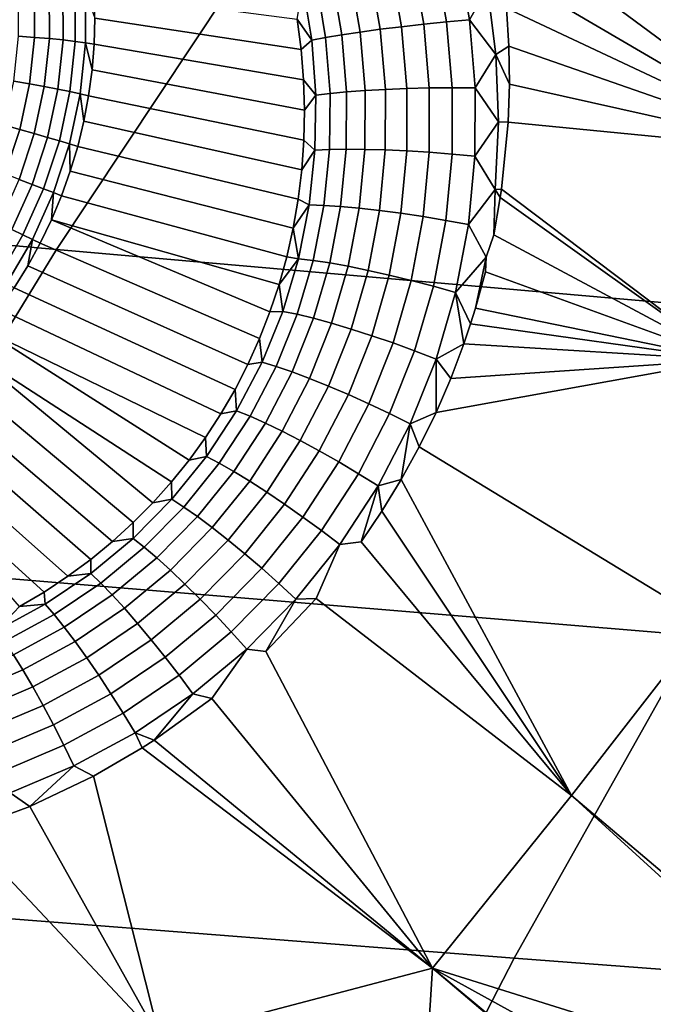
# Model space of a CAD drawing. Header units: metres. Extents: x -240 to 45, y -77 to 27.
# Tile 291 of 656: x -209.24 to -208.13, y 9.66 to 11.39. Entities that reach past the tile are written whole.
import ezdxf

# ---------------------------------------------------------------- set-up
doc = ezdxf.new("R2010")
doc.units = ezdxf.units.M
doc.layers.add('solid_102011X2', color=7, linetype='CONTINUOUS')

msp = doc.modelspace()

# ---------------------------------------------------------------- linework, layer by layer
at = {"layer": 'solid_102011X2'}
for points in [[(-208.41095, 11.568859, 270.355438), (-208.177231, 11.863972, 270.225037), (-207.625259, 11.453459, 270.086334), (-207.853333, 11.156924, 270.214783)], [(-208.819412, 11.524102, 312.093628), (-210.25943, 11.660456, 310.487579), (-210.622406, 11.115605, 310.76239), (-209.176895, 10.985801, 312.366547)], [(-208.395554, 11.474396, 270.361938), (-208.41095, 11.568859, 270.355438), (-207.853333, 11.156924, 270.214783)], [(-207.370895, 11.390481, 313.700439), (-208.819412, 11.524102, 312.093628), (-209.176895, 10.985801, 312.366547), (-207.722885, 10.858562, 313.971619)], [(-208.493851, 11.384233, 270.384186), (-208.513794, 11.497401, 270.375854), (-208.474091, 11.504476, 270.374939), (-208.453705, 11.387813, 270.382904)], [(-208.453705, 11.387813, 270.382904), (-208.474091, 11.504476, 270.374939), (-208.42189, 11.44392, 270.37265)], [(-208.610046, 11.371325, 270.356049), (-208.62825, 11.474998, 270.346619), (-208.591568, 11.482529, 270.361572), (-208.572739, 11.375915, 270.370636)], [(-208.572739, 11.375915, 270.370636), (-208.591568, 11.482529, 270.361572), (-208.553177, 11.490042, 270.371368), (-208.533768, 11.380243, 270.380066)], [(-208.533768, 11.380243, 270.380066), (-208.553177, 11.490042, 270.371368), (-208.513794, 11.497401, 270.375854), (-208.493851, 11.384233, 270.384186)], [(-208.677048, 11.361703, 270.312531), (-208.693909, 11.460428, 270.302429), (-208.662582, 11.467587, 270.326782), (-208.645035, 11.36656, 270.336548)], [(-208.645035, 11.36656, 270.336548), (-208.662582, 11.467587, 270.326782), (-208.62825, 11.474998, 270.346619), (-208.610046, 11.371325, 270.356049)], [(-208.388535, 11.408131, 270.367249), (-208.395554, 11.474396, 270.361938), (-207.853333, 11.156924, 270.214783)], [(-208.729965, 11.352067, 270.252655), (-208.745438, 11.447381, 270.242004), (-208.721695, 11.453652, 270.274017), (-208.705536, 11.356843, 270.284393)], [(-208.705536, 11.356843, 270.284393), (-208.721695, 11.453652, 270.274017), (-208.693909, 11.460428, 270.302429), (-208.677048, 11.361703, 270.312531)], [(-209.215759, 11.438893, 269.402588), (-209.215683, 11.357243, 269.396271), (-209.243362, 11.359268, 269.387573), (-209.243439, 11.438175, 269.393677)], [(-209.189651, 11.43918, 269.415436), (-209.18956, 11.355038, 269.408905), (-209.215683, 11.357243, 269.396271), (-209.215759, 11.438893, 269.402588)], [(-209.165665, 11.439032, 269.431885), (-209.165573, 11.3527, 269.425201), (-209.18956, 11.355038, 269.408905), (-209.189651, 11.43918, 269.415436)], [(-209.144302, 11.43845, 269.45163), (-209.144211, 11.350279, 269.444794), (-209.165573, 11.3527, 269.425201), (-209.165665, 11.439032, 269.431885)], [(-209.126038, 11.437447, 269.474243), (-209.125946, 11.347825, 269.467285), (-209.144211, 11.350279, 269.444794), (-209.144302, 11.43845, 269.45163)], [(-209.125946, 11.347825, 269.467285), (-209.126038, 11.437447, 269.474243), (-209.109985, 11.390741, 269.495453), (-209.111145, 11.345395, 269.492188)], [(-208.755203, 11.389194, 270.213318), (-208.748459, 11.336038, 270.219727), (-209.109985, 11.390741, 269.495453), (-209.111237, 11.436047, 269.499207)], [(-208.729965, 11.352067, 270.252655), (-208.755203, 11.389194, 270.213318), (-208.745438, 11.447381, 270.242004)], [(-208.453705, 11.387813, 270.382904), (-208.42189, 11.44392, 270.37265), (-208.407364, 11.327312, 270.381042)], [(-208.407364, 11.327312, 270.381042), (-208.42189, 11.44392, 270.37265), (-208.388535, 11.408131, 270.367249), (-208.384583, 11.341675, 270.373138)], [(-208.384583, 11.341675, 270.373138), (-208.388535, 11.408131, 270.367249), (-207.853333, 11.156924, 270.214783)], [(-208.748459, 11.336038, 270.219727), (-208.744293, 11.282883, 270.226624), (-209.111145, 11.345395, 269.492188), (-209.109985, 11.390741, 269.495453)], [(-208.729965, 11.352067, 270.252655), (-208.748459, 11.336038, 270.219727), (-208.755203, 11.389194, 270.213318)], [(-208.563217, 11.267583, 270.3815), (-208.572739, 11.375915, 270.370636), (-208.533768, 11.380243, 270.380066), (-208.523956, 11.268608, 270.390625)], [(-208.523956, 11.268608, 270.390625), (-208.533768, 11.380243, 270.380066), (-208.493851, 11.384233, 270.384186), (-208.48381, 11.269132, 270.39444)], [(-208.48381, 11.269132, 270.39444), (-208.493851, 11.384233, 270.384186), (-208.453705, 11.387813, 270.382904), (-208.443512, 11.269144, 270.392853)], [(-208.443512, 11.269144, 270.392853), (-208.453705, 11.387813, 270.382904), (-208.407364, 11.327312, 270.381042)], [(-208.668808, 11.261725, 270.324249), (-208.677048, 11.361703, 270.312531), (-208.645035, 11.36656, 270.336548), (-208.636307, 11.264111, 270.347992)], [(-208.636307, 11.264111, 270.347992), (-208.645035, 11.36656, 270.336548), (-208.610046, 11.371325, 270.356049), (-208.600891, 11.266074, 270.367188)], [(-208.600891, 11.266074, 270.367188), (-208.610046, 11.371325, 270.356049), (-208.572739, 11.375915, 270.370636), (-208.563217, 11.267583, 270.3815)], [(-209.215683, 11.357243, 269.396271), (-209.224274, 11.275927, 269.391754), (-209.251663, 11.280684, 269.383179), (-209.243362, 11.359268, 269.387573)], [(-209.18956, 11.355038, 269.408905), (-209.198425, 11.271239, 269.404236), (-209.224274, 11.275927, 269.391754), (-209.215683, 11.357243, 269.396271)], [(-209.165573, 11.3527, 269.425201), (-209.174667, 11.266721, 269.42041), (-209.198425, 11.271239, 269.404236), (-209.18956, 11.355038, 269.408905)], [(-209.144211, 11.350279, 269.444794), (-209.153488, 11.262468, 269.439911), (-209.174667, 11.266721, 269.42041), (-209.165573, 11.3527, 269.425201)], [(-209.125946, 11.347825, 269.467285), (-209.135376, 11.258571, 269.462311), (-209.153488, 11.262468, 269.439911), (-209.144211, 11.350279, 269.444794)], [(-209.135376, 11.258571, 269.462311), (-209.125946, 11.347825, 269.467285), (-209.114716, 11.300142, 269.489441), (-209.120682, 11.255115, 269.487152)], [(-209.125946, 11.347825, 269.467285), (-209.111145, 11.345395, 269.492188), (-209.114716, 11.300142, 269.489441)], [(-208.744293, 11.282883, 270.226624), (-208.742767, 11.229929, 270.233826), (-209.114716, 11.300142, 269.489441), (-209.111145, 11.345395, 269.492188)], [(-208.729965, 11.352067, 270.252655), (-208.722794, 11.255875, 270.264862), (-208.744293, 11.282883, 270.226624), (-208.748459, 11.336038, 270.219727)], [(-208.722794, 11.255875, 270.264862), (-208.729965, 11.352067, 270.252655), (-208.705536, 11.356843, 270.284393), (-208.697815, 11.258964, 270.296356)], [(-208.697815, 11.258964, 270.296356), (-208.705536, 11.356843, 270.284393), (-208.677048, 11.361703, 270.312531), (-208.668808, 11.261725, 270.324249)], [(-208.443512, 11.269144, 270.392853), (-208.407364, 11.327312, 270.381042), (-208.402725, 11.209257, 270.391205)], [(-208.407364, 11.327312, 270.381042), (-208.384583, 11.341675, 270.373138), (-208.383698, 11.275062, 270.379578)], [(-208.402725, 11.209257, 270.391205), (-208.407364, 11.327312, 270.381042), (-208.383698, 11.275062, 270.379578), (-208.38591, 11.208606, 270.386475)], [(-208.383698, 11.275062, 270.379578), (-208.384583, 11.341675, 270.373138), (-207.853333, 11.156924, 270.214783)], [(-208.742767, 11.229929, 270.233826), (-208.743851, 11.177314, 270.241394), (-209.120682, 11.255115, 269.487152), (-209.114716, 11.300142, 269.489441)], [(-209.224274, 11.275927, 269.391754), (-209.24144, 11.195897, 269.389038), (-209.268265, 11.203344, 269.380585), (-209.251663, 11.280684, 269.383179)], [(-209.198425, 11.271239, 269.404236), (-209.21611, 11.188766, 269.401459), (-209.24144, 11.195897, 269.389038), (-209.224274, 11.275927, 269.391754)], [(-208.722794, 11.255875, 270.264862), (-208.742767, 11.229929, 270.233826), (-208.744293, 11.282883, 270.226624)], [(-209.174667, 11.266721, 269.42041), (-209.19281, 11.182103, 269.417572), (-209.21611, 11.188766, 269.401459), (-209.198425, 11.271239, 269.404236)], [(-209.153488, 11.262468, 269.439911), (-209.172043, 11.176047, 269.437012), (-209.19281, 11.182103, 269.417572), (-209.174667, 11.266721, 269.42041)], [(-209.135376, 11.258571, 269.462311), (-209.154221, 11.170728, 269.459381), (-209.172043, 11.176047, 269.437012), (-209.153488, 11.262468, 269.439911)], [(-209.154221, 11.170728, 269.459381), (-209.135376, 11.258571, 269.462311), (-209.129044, 11.210443, 269.485413), (-209.139755, 11.166262, 269.484192)], [(-209.135376, 11.258571, 269.462311), (-209.120682, 11.255115, 269.487152), (-209.129044, 11.210443, 269.485413)], [(-208.724167, 11.159533, 270.278259), (-208.722794, 11.255875, 270.264862), (-208.697815, 11.258964, 270.296356), (-208.698792, 11.160759, 270.309601)], [(-208.698792, 11.160759, 270.309601), (-208.697815, 11.258964, 270.296356), (-208.668808, 11.261725, 270.324249), (-208.669464, 11.161259, 270.33728)], [(-208.669464, 11.161259, 270.33728), (-208.668808, 11.261725, 270.324249), (-208.636307, 11.264111, 270.347992), (-208.636719, 11.16102, 270.360809)], [(-208.636719, 11.16102, 270.360809), (-208.636307, 11.264111, 270.347992), (-208.600891, 11.266074, 270.367188), (-208.601151, 11.160049, 270.379791)], [(-208.601151, 11.160049, 270.379791), (-208.600891, 11.266074, 270.367188), (-208.563217, 11.267583, 270.3815), (-208.5634, 11.158364, 270.393829)], [(-208.5634, 11.158364, 270.393829), (-208.563217, 11.267583, 270.3815), (-208.523956, 11.268608, 270.390625), (-208.524139, 11.155993, 270.40274)], [(-208.524139, 11.155993, 270.40274), (-208.523956, 11.268608, 270.390625), (-208.48381, 11.269132, 270.39444), (-208.484085, 11.152981, 270.406311)], [(-208.484085, 11.152981, 270.406311), (-208.48381, 11.269132, 270.39444), (-208.443512, 11.269144, 270.392853), (-208.443954, 11.149381, 270.40451)], [(-208.443954, 11.149381, 270.40451), (-208.443512, 11.269144, 270.392853), (-208.402725, 11.209257, 270.391205)], [(-208.38591, 11.208606, 270.386475), (-208.383698, 11.275062, 270.379578), (-207.853333, 11.156924, 270.214783)], [(-208.743851, 11.177314, 270.241394), (-208.747498, 11.125214, 270.249146), (-209.129044, 11.210443, 269.485413), (-209.120682, 11.255115, 269.487152)], [(-208.722794, 11.255875, 270.264862), (-208.724167, 11.159533, 270.278259), (-208.743851, 11.177314, 270.241394), (-208.742767, 11.229929, 270.233826)], [(-208.747498, 11.125214, 270.249146), (-208.753693, 11.07375, 270.25708), (-209.139755, 11.166262, 269.484192), (-209.129044, 11.210443, 269.485413)], [(-208.443954, 11.149381, 270.40451), (-208.402725, 11.209257, 270.391205), (-208.408386, 11.090612, 270.402893)], [(-208.408386, 11.090612, 270.402893), (-208.402725, 11.209257, 270.391205), (-208.38591, 11.208606, 270.386475), (-208.397369, 11.091681, 270.399658)], [(-208.001373, 10.792711, 270.299316), (-208.397369, 11.091681, 270.399658), (-208.38591, 11.208606, 270.386475), (-207.853333, 11.156924, 270.214783)], [(-209.24144, 11.195897, 269.389038), (-209.266998, 11.118093, 269.388245), (-209.292953, 11.128155, 269.379791), (-209.268265, 11.203344, 269.380585)], [(-209.21611, 11.188766, 269.401459), (-209.242447, 11.108588, 269.400635), (-209.266998, 11.118093, 269.388245), (-209.24144, 11.195897, 269.389038)], [(-209.19281, 11.182103, 269.417572), (-209.219833, 11.099838, 269.416687), (-209.242447, 11.108588, 269.400635), (-209.21611, 11.188766, 269.401459)], [(-209.172043, 11.176047, 269.437012), (-209.199631, 11.092031, 269.436127), (-209.219833, 11.099838, 269.416687), (-209.19281, 11.182103, 269.417572)], [(-209.154221, 11.170728, 269.459381), (-209.182266, 11.085329, 269.458466), (-209.199631, 11.092031, 269.436127), (-209.172043, 11.176047, 269.437012)], [(-208.724167, 11.159533, 270.278259), (-208.747498, 11.125214, 270.249146), (-208.743851, 11.177314, 270.241394)], [(-209.182266, 11.085329, 269.458466), (-209.154221, 11.170728, 269.459381), (-209.152786, 11.122699, 269.483459), (-209.168121, 11.079881, 269.483276)], [(-209.154221, 11.170728, 269.459381), (-209.139755, 11.166262, 269.484192), (-209.152786, 11.122699, 269.483459)], [(-208.753693, 11.07375, 270.25708), (-208.762405, 11.023048, 270.265167), (-209.152786, 11.122699, 269.483459), (-209.139755, 11.166262, 269.484192)], [(-208.724167, 11.159533, 270.278259), (-208.734222, 11.063802, 270.292603), (-208.753693, 11.07375, 270.25708), (-208.747498, 11.125214, 270.249146)], [(-208.734222, 11.063802, 270.292603), (-208.724167, 11.159533, 270.278259), (-208.698792, 11.160759, 270.309601), (-208.708679, 11.063017, 270.323761)], [(-208.708679, 11.063017, 270.323761), (-208.698792, 11.160759, 270.309601), (-208.669464, 11.161259, 270.33728), (-208.679276, 11.061116, 270.351318)], [(-208.679276, 11.061116, 270.351318), (-208.669464, 11.161259, 270.33728), (-208.636719, 11.16102, 270.360809), (-208.646561, 11.058135, 270.374695)], [(-208.646561, 11.058135, 270.374695), (-208.636719, 11.16102, 270.360809), (-208.601151, 11.160049, 270.379791), (-208.611115, 11.054127, 270.393494)], [(-208.611115, 11.054127, 270.393494), (-208.601151, 11.160049, 270.379791), (-208.5634, 11.158364, 270.393829), (-208.573578, 11.049164, 270.40741)], [(-208.573578, 11.049164, 270.40741), (-208.5634, 11.158364, 270.393829), (-208.524139, 11.155993, 270.40274), (-208.534653, 11.043336, 270.416138)], [(-208.534653, 11.043336, 270.416138), (-208.524139, 11.155993, 270.40274), (-208.484085, 11.152981, 270.406311), (-208.49501, 11.036748, 270.419556)], [(-208.49501, 11.036748, 270.419556), (-208.484085, 11.152981, 270.406311), (-208.443954, 11.149381, 270.40451), (-208.455383, 11.02952, 270.417603)], [(-208.455383, 11.02952, 270.417603), (-208.443954, 11.149381, 270.40451), (-208.408386, 11.090612, 270.402893)], [(-208.762405, 11.023048, 270.265167), (-208.773544, 10.973222, 270.273315), (-209.168121, 11.079881, 269.483276), (-209.152786, 11.122699, 269.483459)], [(-209.176895, 10.985801, 312.366547), (-210.622406, 11.115605, 310.76239), (-210.967728, 10.553587, 311.023804), (-209.517029, 10.430506, 312.626251)], [(-209.219833, 11.099838, 269.416687), (-209.255386, 11.020891, 269.417816), (-209.2771, 11.031643, 269.401733), (-209.242447, 11.108588, 269.400635)], [(-209.199631, 11.092031, 269.436127), (-209.235931, 11.011401, 269.437286), (-209.255386, 11.020891, 269.417816), (-209.219833, 11.099838, 269.416687)], [(-209.182266, 11.085329, 269.458466), (-209.219162, 11.003373, 269.459656), (-209.235931, 11.011401, 269.437286), (-209.199631, 11.092031, 269.436127)], [(-208.455383, 11.02952, 270.417603), (-208.408386, 11.090612, 270.402893), (-208.410995, 11.011295, 270.409424), (-208.424561, 10.972344, 270.415863)], [(-208.408386, 11.090612, 270.402893), (-208.399582, 11.076559, 270.401459), (-208.410995, 11.011295, 270.409424)], [(-208.408386, 11.090612, 270.402893), (-208.397369, 11.091681, 270.399658), (-208.399582, 11.076559, 270.401459)], [(-208.399582, 11.076559, 270.401459), (-208.397369, 11.091681, 270.399658), (-208.001373, 10.792711, 270.299316)], [(-209.219162, 11.003373, 269.459656), (-209.182266, 11.085329, 269.458466), (-209.185684, 11.037934, 269.483612), (-209.205444, 10.996984, 269.484467)], [(-209.182266, 11.085329, 269.458466), (-209.168121, 11.079881, 269.483276), (-209.185684, 11.037934, 269.483612)], [(-208.773544, 10.973222, 270.273315), (-208.787094, 10.924384, 270.281494), (-209.185684, 11.037934, 269.483612), (-209.168121, 11.079881, 269.483276)], [(-208.734222, 11.063802, 270.292603), (-208.762405, 11.023048, 270.265167), (-208.753693, 11.07375, 270.25708)], [(-208.410995, 11.011295, 270.409424), (-208.399582, 11.076559, 270.401459), (-208.001373, 10.792711, 270.299316)], [(-208.753036, 10.969496, 270.307526), (-208.762405, 11.023048, 270.265167), (-208.734222, 11.063802, 270.292603)], [(-208.753036, 10.969496, 270.307526), (-208.734222, 11.063802, 270.292603), (-208.708679, 11.063017, 270.323761), (-208.727539, 10.966584, 270.338623)], [(-208.727539, 10.966584, 270.338623), (-208.708679, 11.063017, 270.323761), (-208.679276, 11.061116, 270.351318), (-208.698334, 10.962186, 270.366058)], [(-208.698334, 10.962186, 270.366058), (-208.679276, 11.061116, 270.351318), (-208.646561, 11.058135, 270.374695), (-208.665924, 10.956379, 270.389374)], [(-208.665924, 10.956379, 270.389374), (-208.646561, 11.058135, 270.374695), (-208.611115, 11.054127, 270.393494), (-208.630936, 10.949269, 270.408112)], [(-208.630936, 10.949269, 270.408112), (-208.611115, 11.054127, 270.393494), (-208.573578, 11.049164, 270.40741), (-208.593964, 10.940986, 270.421906)], [(-208.802994, 10.876628, 270.289642), (-208.821182, 10.830032, 270.29776), (-209.205444, 10.996984, 269.484467), (-209.185684, 11.037934, 269.483612)], [(-208.787094, 10.924384, 270.281494), (-208.802994, 10.876628, 270.289642), (-209.185684, 11.037934, 269.483612)], [(-208.593964, 10.940986, 270.421906), (-208.573578, 11.049164, 270.40741), (-208.534653, 11.043336, 270.416138), (-208.555695, 10.931677, 270.430573)], [(-208.555695, 10.931677, 270.430573), (-208.534653, 11.043336, 270.416138), (-208.49501, 11.036748, 270.419556), (-208.5168, 10.921512, 270.433899)], [(-208.5168, 10.921512, 270.433899), (-208.49501, 11.036748, 270.419556), (-208.455383, 11.02952, 270.417603), (-208.478012, 10.910674, 270.431854)], [(-209.235931, 11.011401, 269.437286), (-209.280533, 10.935105, 269.44046), (-209.299057, 10.946187, 269.420929), (-209.255386, 11.020891, 269.417816)], [(-208.753036, 10.969496, 270.307526), (-208.773544, 10.973222, 270.273315), (-208.762405, 11.023048, 270.265167)], [(-208.478012, 10.910674, 270.431854), (-208.455383, 11.02952, 270.417603), (-208.424561, 10.972344, 270.415863)], [(-209.219162, 11.003373, 269.459656), (-209.264511, 10.925822, 269.462891), (-209.280533, 10.935105, 269.44046), (-209.235931, 11.011401, 269.437286)], [(-209.264511, 10.925822, 269.462891), (-209.219162, 11.003373, 269.459656), (-209.227341, 10.957147, 269.48584), (-209.251312, 10.918541, 269.487732)], [(-209.219162, 11.003373, 269.459656), (-209.205444, 10.996984, 269.484467), (-209.227341, 10.957147, 269.48584)], [(-208.424561, 10.972344, 270.415863), (-208.410995, 11.011295, 270.409424), (-208.001373, 10.792711, 270.299316), (-208.425446, 10.946793, 270.417664)], [(-207.722885, 10.858562, 313.971619), (-209.176895, 10.985801, 312.366547), (-209.517029, 10.430506, 312.626251), (-208.0578, 10.309827, 314.229614)], [(-208.821182, 10.830032, 270.29776), (-208.841599, 10.784679, 270.305786), (-209.227341, 10.957147, 269.48584), (-209.205444, 10.996984, 269.484467)], [(-208.753036, 10.969496, 270.307526), (-208.787094, 10.924384, 270.281494), (-208.773544, 10.973222, 270.273315)], [(-208.780624, 10.877434, 270.322754), (-208.787094, 10.924384, 270.281494), (-208.753036, 10.969496, 270.307526)], [(-208.780624, 10.877434, 270.322754), (-208.753036, 10.969496, 270.307526), (-208.727539, 10.966584, 270.338623), (-208.755447, 10.872322, 270.353821)], [(-208.755447, 10.872322, 270.353821), (-208.727539, 10.966584, 270.338623), (-208.698334, 10.962186, 270.366058), (-208.72673, 10.865369, 270.381256)], [(-208.478012, 10.910674, 270.431854), (-208.424561, 10.972344, 270.415863), (-208.442871, 10.883109, 270.426117), (-208.451462, 10.855489, 270.429871)], [(-208.424561, 10.972344, 270.415863), (-208.425446, 10.946793, 270.417664), (-208.442871, 10.883109, 270.426117)], [(-208.841599, 10.784679, 270.305786), (-208.864197, 10.740637, 270.313721), (-209.251312, 10.918541, 269.487732), (-209.227341, 10.957147, 269.48584)], [(-208.72673, 10.865369, 270.381256), (-208.698334, 10.962186, 270.366058), (-208.665924, 10.956379, 270.389374), (-208.694962, 10.856699, 270.404541)], [(-208.694962, 10.856699, 270.404541), (-208.665924, 10.956379, 270.389374), (-208.630936, 10.949269, 270.408112), (-208.660736, 10.846468, 270.423248)], [(-208.660736, 10.846468, 270.423248), (-208.630936, 10.949269, 270.408112), (-208.593964, 10.940986, 270.421906), (-208.624664, 10.834862, 270.437042)], [(-208.624664, 10.834862, 270.437042), (-208.593964, 10.940986, 270.421906), (-208.555695, 10.931677, 270.430573), (-208.587402, 10.82209, 270.445709)], [(-208.587402, 10.82209, 270.445709), (-208.555695, 10.931677, 270.430573), (-208.5168, 10.921512, 270.433899), (-208.549622, 10.808384, 270.449036)], [(-208.442871, 10.883109, 270.426117), (-208.425446, 10.946793, 270.417664), (-208.001373, 10.792711, 270.299316)], [(-208.864197, 10.740637, 270.313721), (-208.888916, 10.697971, 270.321533), (-209.277267, 10.881281, 269.490143), (-209.251312, 10.918541, 269.487732)], [(-208.780624, 10.877434, 270.322754), (-208.802994, 10.876628, 270.289642), (-208.787094, 10.924384, 270.281494)], [(-208.549622, 10.808384, 270.449036), (-208.5168, 10.921512, 270.433899), (-208.478012, 10.910674, 270.431854), (-208.512009, 10.79399, 270.446991)], [(-208.512009, 10.79399, 270.446991), (-208.478012, 10.910674, 270.431854), (-208.463257, 10.820457, 270.434723)], [(-208.478012, 10.910674, 270.431854), (-208.451462, 10.855489, 270.429871), (-208.463257, 10.820457, 270.434723)], [(-208.888916, 10.697971, 270.321533), (-208.91571, 10.656755, 270.329193), (-209.305161, 10.845474, 269.493042), (-209.277267, 10.881281, 269.490143)], [(-208.451462, 10.855489, 270.429871), (-208.442871, 10.883109, 270.426117), (-208.001373, 10.792711, 270.299316)], [(-208.780624, 10.877434, 270.322754), (-208.816895, 10.788455, 270.338043), (-208.821182, 10.830032, 270.29776), (-208.802994, 10.876628, 270.289642)], [(-208.816895, 10.788455, 270.338043), (-208.780624, 10.877434, 270.322754), (-208.755447, 10.872322, 270.353821), (-208.792328, 10.781121, 270.369141)], [(-208.792328, 10.781121, 270.369141), (-208.755447, 10.872322, 270.353821), (-208.72673, 10.865369, 270.381256), (-208.764374, 10.771608, 270.396637)], [(-208.764374, 10.771608, 270.396637), (-208.72673, 10.865369, 270.381256), (-208.694962, 10.856699, 270.404541), (-208.733566, 10.760088, 270.419952)], [(-208.944519, 10.617035, 270.3367), (-208.975296, 10.578879, 270.344055), (-209.334885, 10.811227, 269.496429), (-209.305161, 10.845474, 269.493042)], [(-208.91571, 10.656755, 270.329193), (-208.944519, 10.617035, 270.3367), (-209.305161, 10.845474, 269.493042)], [(-208.733566, 10.760088, 270.419952), (-208.694962, 10.856699, 270.404541), (-208.660736, 10.846468, 270.423248), (-208.700455, 10.746767, 270.438721)], [(-208.700455, 10.746767, 270.438721), (-208.660736, 10.846468, 270.423248), (-208.624664, 10.834862, 270.437042), (-208.665634, 10.731887, 270.452606)], [(-208.463257, 10.820457, 270.434723), (-208.451462, 10.855489, 270.429871), (-208.001373, 10.792711, 270.299316)], [(-208.816895, 10.788455, 270.338043), (-208.841599, 10.784679, 270.305786), (-208.821182, 10.830032, 270.29776)], [(-208.665634, 10.731887, 270.452606), (-208.624664, 10.834862, 270.437042), (-208.587402, 10.82209, 270.445709), (-208.629745, 10.715716, 270.461304)], [(-209.042557, 10.507474, 270.358337), (-209.366364, 10.778639, 269.500336), (-209.334885, 10.811227, 269.496429), (-209.007996, 10.542334, 270.351288)], [(-208.975296, 10.578879, 270.344055), (-209.007996, 10.542334, 270.351288), (-209.334885, 10.811227, 269.496429)], [(-208.629745, 10.715716, 270.461304), (-208.587402, 10.82209, 270.445709), (-208.549622, 10.808384, 270.449036), (-208.593414, 10.698548, 270.464722)], [(-208.512009, 10.79399, 270.446991), (-208.463257, 10.820457, 270.434723), (-208.486252, 10.759678, 270.443329)], [(-208.486252, 10.759678, 270.443329), (-208.463257, 10.820457, 270.434723), (-208.001373, 10.792711, 270.299316)], [(-208.593414, 10.698548, 270.464722), (-208.549622, 10.808384, 270.449036), (-208.512009, 10.79399, 270.446991), (-208.557312, 10.680692, 270.462738)], [(-208.557312, 10.680692, 270.462738), (-208.512009, 10.79399, 270.446991), (-208.511978, 10.700211, 270.452026)], [(-208.512009, 10.79399, 270.446991), (-208.486252, 10.759678, 270.443329), (-208.511978, 10.700211, 270.452026)], [(-209.078949, 10.474343, 270.365234), (-209.399521, 10.747806, 269.504669), (-209.366364, 10.778639, 269.500336), (-209.042557, 10.507474, 270.358337)], [(-208.816895, 10.788455, 270.338043), (-208.861618, 10.703413, 270.353149), (-208.864197, 10.740637, 270.313721), (-208.841599, 10.784679, 270.305786)], [(-208.861618, 10.703413, 270.353149), (-208.816895, 10.788455, 270.338043), (-208.792328, 10.781121, 270.369141), (-208.837921, 10.693892, 270.384369)], [(-208.837921, 10.693892, 270.384369), (-208.792328, 10.781121, 270.369141), (-208.764374, 10.771608, 270.396637), (-208.811066, 10.681872, 270.411957)], [(-208.541489, 10.640018, 270.46109), (-208.511978, 10.700211, 270.452026), (-208.001373, 10.792711, 270.299316), (-208.038193, 10.333967, 270.331726)], [(-208.511978, 10.700211, 270.452026), (-208.486252, 10.759678, 270.443329), (-208.001373, 10.792711, 270.299316)], [(-208.811066, 10.681872, 270.411957), (-208.764374, 10.771608, 270.396637), (-208.733566, 10.760088, 270.419952), (-208.78154, 10.667571, 270.435394)], [(-208.78154, 10.667571, 270.435394), (-208.733566, 10.760088, 270.419952), (-208.700455, 10.746767, 270.438721), (-208.749878, 10.651247, 270.454285)], [(-209.117096, 10.443027, 270.371979), (-209.434219, 10.718819, 269.509491), (-209.399521, 10.747806, 269.504669), (-209.078949, 10.474343, 270.365234)], [(-208.749878, 10.651247, 270.454285), (-208.700455, 10.746767, 270.438721), (-208.665634, 10.731887, 270.452606), (-208.716644, 10.633195, 270.468292)], [(-208.861618, 10.703413, 270.353149), (-208.888916, 10.697971, 270.321533), (-208.864197, 10.740637, 270.313721)], [(-208.716644, 10.633195, 270.468292), (-208.665634, 10.731887, 270.452606), (-208.629745, 10.715716, 270.461304), (-208.682449, 10.613741, 270.477173)], [(-209.156967, 10.413562, 270.378632), (-209.470398, 10.691762, 269.514771), (-209.434219, 10.718819, 269.509491), (-209.117096, 10.443027, 270.371979)], [(-208.682449, 10.613741, 270.477173), (-208.629745, 10.715716, 270.461304), (-208.593414, 10.698548, 270.464722), (-208.647919, 10.593236, 270.480713)], [(-209.198471, 10.386035, 270.385132), (-209.507935, 10.666715, 269.520477), (-209.470398, 10.691762, 269.514771), (-209.156967, 10.413562, 270.378632)], [(-208.861618, 10.703413, 270.353149), (-208.91452, 10.623152, 270.36792), (-208.91571, 10.656755, 270.329193), (-208.888916, 10.697971, 270.321533)], [(-208.91452, 10.623152, 270.36792), (-208.861618, 10.703413, 270.353149), (-208.837921, 10.693892, 270.384369), (-208.891968, 10.611532, 270.399261)], [(-208.891968, 10.611532, 270.399261), (-208.837921, 10.693892, 270.384369), (-208.811066, 10.681872, 270.411957), (-208.866501, 10.597115, 270.427002)], [(-208.647919, 10.593236, 270.480713), (-208.593414, 10.698548, 270.464722), (-208.557312, 10.680692, 270.462738), (-208.613647, 10.572052, 270.478882)], [(-208.557312, 10.680692, 270.462738), (-208.511978, 10.700211, 270.452026), (-208.541489, 10.640018, 270.46109)], [(-208.866501, 10.597115, 270.427002), (-208.811066, 10.681872, 270.411957), (-208.78154, 10.667571, 270.435394), (-208.838562, 10.58016, 270.450623)], [(-208.613647, 10.572052, 270.478882), (-208.557312, 10.680692, 270.462738), (-208.572952, 10.58293, 270.46991)], [(-208.557312, 10.680692, 270.462738), (-208.541489, 10.640018, 270.46109), (-208.572952, 10.58293, 270.46991)], [(-209.198471, 10.386035, 270.385132), (-209.241577, 10.360498, 270.391571), (-209.507935, 10.666715, 269.520477)], [(-208.91452, 10.623152, 270.36792), (-208.944519, 10.617035, 270.3367), (-208.91571, 10.656755, 270.329193)], [(-208.838562, 10.58016, 270.450623), (-208.78154, 10.667571, 270.435394), (-208.749878, 10.651247, 270.454285), (-208.80867, 10.560975, 270.469727)], [(-208.80867, 10.560975, 270.469727), (-208.749878, 10.651247, 270.454285), (-208.716644, 10.633195, 270.468292), (-208.777359, 10.539906, 270.483948)], [(-208.572952, 10.58293, 270.46991), (-208.541489, 10.640018, 270.46109), (-208.038193, 10.333967, 270.331726), (-208.274796, 10.029963, 270.390778)], [(-208.91452, 10.623152, 270.36792), (-208.975113, 10.548441, 270.382202), (-208.975296, 10.578879, 270.344055), (-208.944519, 10.617035, 270.3367)], [(-208.975113, 10.548441, 270.382202), (-208.91452, 10.623152, 270.36792), (-208.891968, 10.611532, 270.399261), (-208.953964, 10.534866, 270.413727)], [(-208.777359, 10.539906, 270.483948), (-208.716644, 10.633195, 270.468292), (-208.682449, 10.613741, 270.477173), (-208.745209, 10.517332, 270.493011)], [(-208.953964, 10.534866, 270.413727), (-208.891968, 10.611532, 270.399261), (-208.866501, 10.597115, 270.427002), (-208.930145, 10.518216, 270.441681)], [(-208.745209, 10.517332, 270.493011), (-208.682449, 10.613741, 270.477173), (-208.647919, 10.593236, 270.480713), (-208.712769, 10.493664, 270.496796)], [(-208.930145, 10.518216, 270.441681), (-208.866501, 10.597115, 270.427002), (-208.838562, 10.58016, 270.450623), (-208.904083, 10.49879, 270.465546)], [(-208.712769, 10.493664, 270.496796), (-208.647919, 10.593236, 270.480713), (-208.613647, 10.572052, 270.478882), (-208.680664, 10.469327, 270.495178)], [(-208.975113, 10.548441, 270.382202), (-209.007996, 10.542334, 270.351288), (-208.975296, 10.578879, 270.344055)], [(-208.904083, 10.49879, 270.465546), (-208.838562, 10.58016, 270.450623), (-208.80867, 10.560975, 270.469727), (-208.876251, 10.476938, 270.484894)], [(-208.680664, 10.469327, 270.495178), (-208.613647, 10.572052, 270.478882), (-208.643387, 10.474187, 270.487457)], [(-208.613647, 10.572052, 270.478882), (-208.606949, 10.527606, 270.478699), (-208.643387, 10.474187, 270.487457)], [(-208.613647, 10.572052, 270.478882), (-208.572952, 10.58293, 270.46991), (-208.606949, 10.527606, 270.478699)], [(-208.274796, 10.029963, 270.390778), (-208.606949, 10.527606, 270.478699), (-208.572952, 10.58293, 270.46991)], [(-208.876251, 10.476938, 270.484894), (-208.80867, 10.560975, 270.469727), (-208.777359, 10.539906, 270.483948), (-208.847168, 10.453056, 270.49939)], [(-208.975113, 10.548441, 270.382202), (-209.042847, 10.480017, 270.395935), (-209.042557, 10.507474, 270.358337), (-209.007996, 10.542334, 270.351288)], [(-209.042847, 10.480017, 270.395935), (-208.975113, 10.548441, 270.382202), (-208.953964, 10.534866, 270.413727), (-209.023285, 10.464682, 270.427704)], [(-209.023285, 10.464682, 270.427704), (-208.953964, 10.534866, 270.413727), (-208.930145, 10.518216, 270.441681), (-209.001343, 10.446011, 270.455902)], [(-208.847168, 10.453056, 270.49939), (-208.777359, 10.539906, 270.483948), (-208.745209, 10.517332, 270.493011), (-208.817352, 10.427577, 270.508759)], [(-209.001343, 10.446011, 270.455902), (-208.930145, 10.518216, 270.441681), (-208.904083, 10.49879, 270.465546), (-208.977402, 10.424343, 270.480072)], [(-208.817352, 10.427577, 270.508759), (-208.745209, 10.517332, 270.493011), (-208.712769, 10.493664, 270.496796), (-208.787338, 10.400959, 270.512817)], [(-208.274796, 10.029963, 270.390778), (-208.643387, 10.474187, 270.487457), (-208.606949, 10.527606, 270.478699)], [(-209.042847, 10.480017, 270.395935), (-209.078949, 10.474343, 270.365234), (-209.042557, 10.507474, 270.358337)], [(-208.977402, 10.424343, 270.480072), (-208.904083, 10.49879, 270.465546), (-208.876251, 10.476938, 270.484894), (-208.951904, 10.40007, 270.499725)], [(-208.787338, 10.400959, 270.512817), (-208.712769, 10.493664, 270.496796), (-208.680664, 10.469327, 270.495178), (-208.75766, 10.373684, 270.511505)], [(-209.042847, 10.480017, 270.395935), (-209.117081, 10.418551, 270.409088), (-209.117096, 10.443027, 270.371979), (-209.078949, 10.474343, 270.365234)], [(-209.117081, 10.418551, 270.409088), (-209.042847, 10.480017, 270.395935), (-209.023285, 10.464682, 270.427704), (-209.099289, 10.401685, 270.441132)], [(-208.951904, 10.40007, 270.499725), (-208.876251, 10.476938, 270.484894), (-208.847168, 10.453056, 270.49939), (-208.925308, 10.37363, 270.514557)], [(-208.75766, 10.373684, 270.511505), (-208.680664, 10.469327, 270.495178), (-208.722031, 10.374587, 270.504456)], [(-208.680664, 10.469327, 270.495178), (-208.643387, 10.474187, 270.487457), (-208.274796, 10.029963, 270.390778), (-208.722031, 10.374587, 270.504456)], [(-209.099289, 10.401685, 270.441132), (-209.023285, 10.464682, 270.427704), (-209.001343, 10.446011, 270.455902), (-209.079407, 10.381248, 270.469635)], [(-208.925308, 10.37363, 270.514557), (-208.847168, 10.453056, 270.49939), (-208.817352, 10.427577, 270.508759), (-208.898102, 10.345499, 270.524261)], [(-209.117081, 10.418551, 270.409088), (-209.156967, 10.413562, 270.378632), (-209.117096, 10.443027, 270.371979)], [(-209.079407, 10.381248, 270.469635), (-209.001343, 10.446011, 270.455902), (-208.977402, 10.424343, 270.480072), (-209.057785, 10.35761, 270.49411)], [(-208.0578, 10.309827, 314.229614), (-209.517029, 10.430506, 312.626251), (-209.839279, 9.85908, 312.872253), (-208.375107, 9.745128, 314.47406)], [(-209.117081, 10.418551, 270.409088), (-209.197052, 10.36455, 270.421783), (-209.198471, 10.386035, 270.385132), (-209.156967, 10.413562, 270.378632)], [(-209.197052, 10.36455, 270.421783), (-209.117081, 10.418551, 270.409088), (-209.099289, 10.401685, 270.441132), (-209.181122, 10.346407, 270.454071)], [(-209.057785, 10.35761, 270.49411), (-208.977402, 10.424343, 270.480072), (-208.951904, 10.40007, 270.499725), (-209.034821, 10.331198, 270.51416)], [(-208.898102, 10.345499, 270.524261), (-208.817352, 10.427577, 270.508759), (-208.787338, 10.400959, 270.512817), (-208.870758, 10.316189, 270.528687)], [(-209.181122, 10.346407, 270.454071), (-209.099289, 10.401685, 270.441132), (-209.079407, 10.381248, 270.469635), (-209.163422, 10.324481, 270.482941)], [(-209.034821, 10.331198, 270.51416), (-208.951904, 10.40007, 270.499725), (-208.925308, 10.37363, 270.514557), (-209.010941, 10.302489, 270.529388)], [(-208.870758, 10.316189, 270.528687), (-208.787338, 10.400959, 270.512817), (-208.75766, 10.373684, 270.511505), (-208.843781, 10.286226, 270.52774)], [(-209.197052, 10.36455, 270.421783), (-209.241577, 10.360498, 270.391571), (-209.198471, 10.386035, 270.385132)], [(-209.163422, 10.324481, 270.482941), (-209.079407, 10.381248, 270.469635), (-209.057785, 10.35761, 270.49411), (-209.144257, 10.299168, 270.507782)], [(-209.281921, 10.31848, 270.434052), (-209.241577, 10.360498, 270.391571), (-209.197052, 10.36455, 270.421783)], [(-209.281921, 10.31848, 270.434052), (-209.197052, 10.36455, 270.421783), (-209.181122, 10.346407, 270.454071), (-209.267914, 10.299326, 270.466675)], [(-209.010941, 10.302489, 270.529388), (-208.925308, 10.37363, 270.514557), (-208.898102, 10.345499, 270.524261), (-208.986557, 10.272002, 270.53949)], [(-208.843781, 10.286226, 270.52774), (-208.75766, 10.373684, 270.511505), (-208.810501, 10.281772, 270.521362)], [(-208.810501, 10.281772, 270.521362), (-208.722031, 10.374587, 270.504456), (-208.274796, 10.029963, 270.390778), (-208.518265, 9.727136, 270.427612)], [(-208.75766, 10.373684, 270.511505), (-208.722031, 10.374587, 270.504456), (-208.810501, 10.281772, 270.521362)], [(-209.267914, 10.299326, 270.466675), (-209.181122, 10.346407, 270.454071), (-209.163422, 10.324481, 270.482941), (-209.252472, 10.276202, 270.49588)], [(-209.144257, 10.299168, 270.507782), (-209.057785, 10.35761, 270.49411), (-209.034821, 10.331198, 270.51416), (-209.123993, 10.270926, 270.528229)], [(-208.986557, 10.272002, 270.53949), (-208.898102, 10.345499, 270.524261), (-208.870758, 10.316189, 270.528687), (-208.962128, 10.240289, 270.544312)], [(-209.123993, 10.270926, 270.528229), (-209.034821, 10.331198, 270.51416), (-209.010941, 10.302489, 270.529388), (-209.102997, 10.240265, 270.543884)], [(-207.778473, 9.75047, 270.267334), (-207.843719, 9.665677, 270.281219), (-208.274796, 10.029963, 270.390778), (-208.038193, 10.333967, 270.331726)], [(-209.252472, 10.276202, 270.49588), (-209.163422, 10.324481, 270.482941), (-209.144257, 10.299168, 270.507782), (-209.23587, 10.249526, 270.521149)], [(-208.962128, 10.240289, 270.544312), (-208.870758, 10.316189, 270.528687), (-208.843781, 10.286226, 270.52774), (-208.93808, 10.20792, 270.543793)], [(-209.23587, 10.249526, 270.521149), (-209.144257, 10.299168, 270.507782), (-209.123993, 10.270926, 270.528229), (-209.218414, 10.21978, 270.542053)], [(-209.102997, 10.240265, 270.543884), (-209.010941, 10.302489, 270.529388), (-208.986557, 10.272002, 270.53949), (-209.081635, 10.20774, 270.554474)], [(-206.586166, 10.191445, 315.836731), (-208.0578, 10.309827, 314.229614), (-208.375107, 9.745128, 314.47406), (-206.898422, 9.633318, 316.079773)], [(-209.345627, 10.236746, 270.508606), (-209.252472, 10.276202, 270.49588), (-209.23587, 10.249526, 270.521149), (-209.331619, 10.209019, 270.534302)], [(-208.93808, 10.20792, 270.543793), (-208.843781, 10.286226, 270.52774), (-208.905045, 10.199438, 270.537628)], [(-208.843781, 10.286226, 270.52774), (-208.810501, 10.281772, 270.521362), (-208.518265, 9.727136, 270.427612), (-208.905045, 10.199438, 270.537628)], [(-209.218414, 10.21978, 270.542053), (-209.123993, 10.270926, 270.528229), (-209.102997, 10.240265, 270.543884), (-209.200409, 10.187501, 270.558167)], [(-209.081635, 10.20774, 270.554474), (-208.986557, 10.272002, 270.53949), (-208.962128, 10.240289, 270.544312), (-209.060287, 10.173937, 270.559784)], [(-209.331619, 10.209019, 270.534302), (-209.23587, 10.249526, 270.521149), (-209.218414, 10.21978, 270.542053), (-209.317017, 10.178098, 270.555695)], [(-209.200409, 10.187501, 270.558167), (-209.102997, 10.240265, 270.543884), (-209.081635, 10.20774, 270.554474), (-209.18219, 10.153273, 270.569244)], [(-209.060287, 10.173937, 270.559784), (-208.962128, 10.240289, 270.544312), (-208.93808, 10.20792, 270.543793), (-209.039352, 10.139468, 270.559723)], [(-209.317017, 10.178098, 270.555695), (-209.218414, 10.21978, 270.542053), (-209.200409, 10.187501, 270.558167), (-209.302094, 10.144539, 270.572327)], [(-209.18219, 10.153273, 270.569244), (-209.081635, 10.20774, 270.554474), (-209.060287, 10.173937, 270.559784), (-209.164093, 10.117714, 270.575073)], [(-209.039352, 10.139468, 270.559723), (-208.93808, 10.20792, 270.543793), (-209.005814, 10.126698, 270.553497)], [(-208.93808, 10.20792, 270.543793), (-208.905045, 10.199438, 270.537628), (-209.005814, 10.126698, 270.553497)], [(-208.518265, 9.727136, 270.427612), (-209.005814, 10.126698, 270.553497), (-208.905045, 10.199438, 270.537628)], [(-209.302094, 10.144539, 270.572327), (-209.200409, 10.187501, 270.558167), (-209.18219, 10.153273, 270.569244), (-209.287109, 10.108952, 270.583954)], [(-209.164093, 10.117714, 270.575073), (-209.060287, 10.173937, 270.559784), (-209.039352, 10.139468, 270.559723), (-209.146423, 10.081466, 270.575562)], [(-209.287109, 10.108952, 270.583954), (-209.18219, 10.153273, 270.569244), (-209.164093, 10.117714, 270.575073), (-209.272324, 10.071977, 270.590332)], [(-209.146423, 10.081466, 270.575562), (-209.039352, 10.139468, 270.559723), (-209.026688, 10.113289, 270.556641), (-209.112122, 10.063719, 270.569153)], [(-209.039352, 10.139468, 270.559723), (-209.005814, 10.126698, 270.553497), (-209.026688, 10.113289, 270.556641)], [(-208.518265, 9.727136, 270.427612), (-209.026688, 10.113289, 270.556641), (-209.005814, 10.126698, 270.553497)], [(-209.272324, 10.071977, 270.590332), (-209.164093, 10.117714, 270.575073), (-209.146423, 10.081466, 270.575562), (-209.258026, 10.034283, 270.59137)], [(-209.112122, 10.063719, 270.569153), (-209.026688, 10.113289, 270.556641), (-208.518265, 9.727136, 270.427612), (-208.995148, 9.60215, 270.499695)], [(-209.258026, 10.034283, 270.59137), (-209.146423, 10.081466, 270.575562), (-209.22345, 10.01069, 270.584778)], [(-209.146423, 10.081466, 270.575562), (-209.112122, 10.063719, 270.569153), (-209.22345, 10.01069, 270.584778)], [(-209.22345, 10.01069, 270.584778), (-209.112122, 10.063719, 270.569153), (-208.995148, 9.60215, 270.499695)], [(-209.372955, 9.998062, 270.607391), (-209.258026, 10.034283, 270.59137), (-209.22345, 10.01069, 270.584778), (-209.339264, 9.967807, 270.600616)], [(-207.923752, 9.541002, 270.294891), (-208.518265, 9.727136, 270.427612), (-208.274796, 10.029963, 270.390778), (-207.856125, 9.648049, 270.2836)], [(-207.856125, 9.648049, 270.2836), (-208.274796, 10.029963, 270.390778), (-207.843719, 9.665677, 270.281219)], [(-209.339264, 9.967807, 270.600616), (-209.22345, 10.01069, 270.584778), (-208.995148, 9.60215, 270.499695)], [(-209.339264, 9.967807, 270.600616), (-208.995148, 9.60215, 270.499695), (-209.291885, 9.330882, 270.502075), (-209.457825, 9.935687, 270.61676)], [(-208.375107, 9.745128, 314.47406), (-209.839279, 9.85908, 312.872253), (-210.143127, 9.272395, 313.104248), (-208.674301, 9.165325, 314.704559)], [(-206.898422, 9.633318, 316.079773), (-208.375107, 9.745128, 314.47406), (-208.674301, 9.165325, 314.704559), (-207.192856, 9.060246, 316.308929)], [(-208.518265, 9.727136, 270.427612), (-208.548721, 9.246017, 270.386688), (-208.995148, 9.60215, 270.499695)], [(-208.064621, 9.208276, 270.302094), (-208.548721, 9.246017, 270.386688), (-208.518265, 9.727136, 270.427612), (-208.030182, 9.313433, 270.30368)], [(-208.027756, 9.319939, 270.30368), (-208.030182, 9.313433, 270.30368), (-208.518265, 9.727136, 270.427612)], [(-207.980927, 9.431179, 270.301453), (-208.027756, 9.319939, 270.30368), (-208.518265, 9.727136, 270.427612)], [(-207.923752, 9.541002, 270.294891), (-207.980927, 9.431179, 270.301453), (-208.518265, 9.727136, 270.427612)]]:
    msp.add_3dface(points, dxfattribs=at)

doc.saveas('drawing.dxf')
